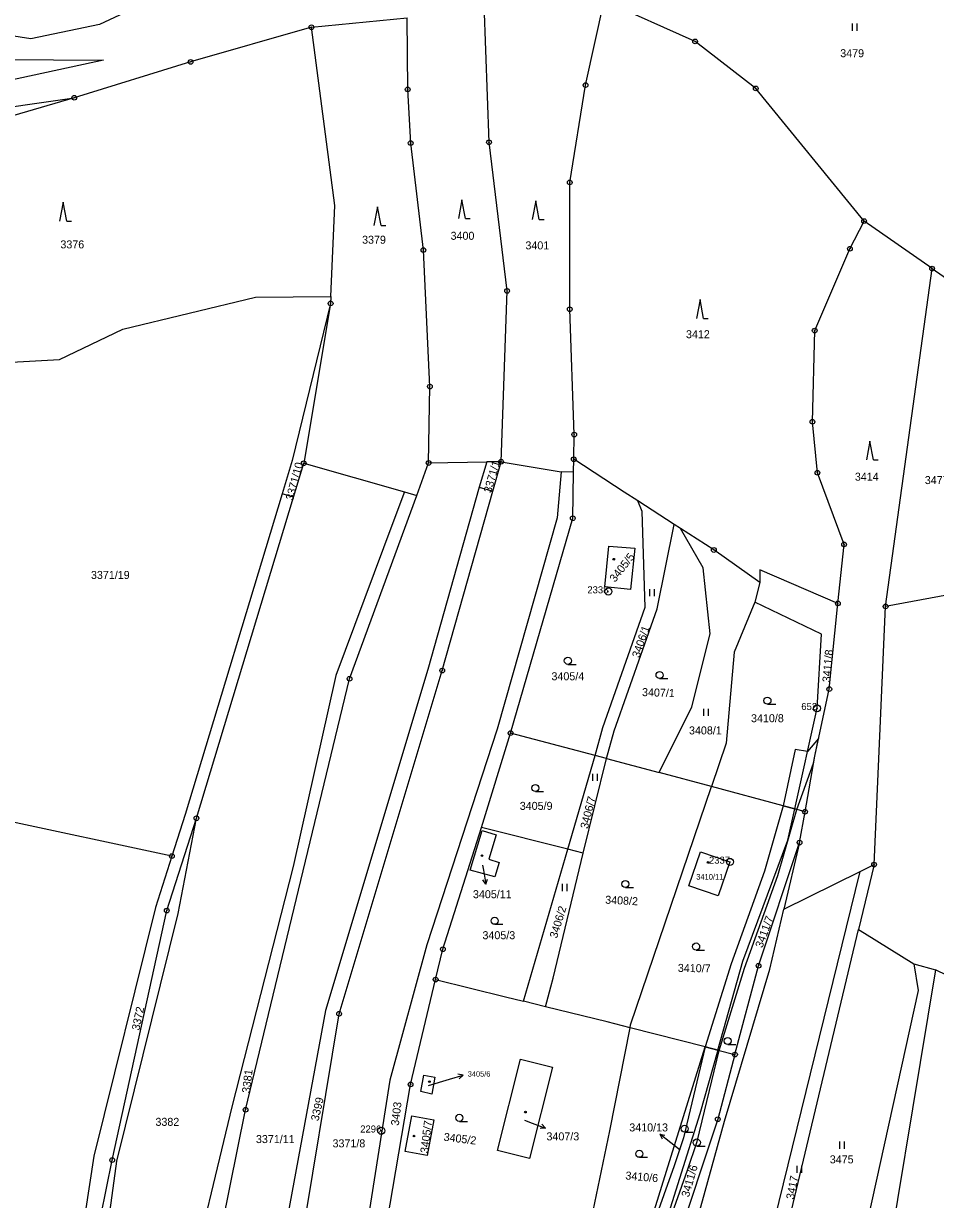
# Model space of a CAD drawing. Extents: x -644096 to -634268, y -1141430 to -1133463.
# Drawn here: x -641739.7 to -641546.1, y -1137817.3 to -1137567.5 of the extents above; entities that cross this region are included whole.
import ezdxf

# ---------------------------------------------------------------- set-up
doc = ezdxf.new("R2010")
doc.units = 0
for name, color, linetype in [('_CIVIL_CONSTRUCTION', 7, 'Continuous'), ('B_Hranice _3D', 7, 'Continuous'), ('M_Svah_Zarez', 7, 'Continuous'), ('svrsek_osa_sjezdy', 7, 'Continuous'), ('svrsek_osa_VRT', 7, 'Continuous'), ('svrsek_popisy_VRT', 7, 'Continuous'), ('terminal_VRT', 7, 'Continuous')]:
    doc.layers.add(name, color=color, linetype=linetype)

msp = doc.modelspace()

# ---------------------------------------------------------------- linework, layer by layer
at = {"layer": '_CIVIL_CONSTRUCTION'}
for centre, radius in [((-641678.62, -1137568.29), 0.5), ((-641678.62, -1137568.29), 0.0303), ((-641597.17, -1137571.32), 0.5), ((-641597.17, -1137571.32), 0.0303), ((-641704.27, -1137575.67), 0.5), ((-641704.27, -1137575.67), 0.0303), ((-641658.19, -1137581.5), 0.5), ((-641620.41, -1137580.59), 0.5), ((-641620.41, -1137580.59), 0.0303), ((-641584.29, -1137581.29), 0.5), ((-641584.29, -1137581.29), 0.0303), ((-641728.97, -1137583.27), 0.5), ((-641728.97, -1137583.27), 0.0303), ((-641658.19, -1137581.5), 0.0303), ((-641657.55, -1137592.9), 0.5), ((-641657.55, -1137592.9), 0.0303), ((-641640.92, -1137592.73), 0.5), ((-641640.92, -1137592.73), 0.0303), ((-641623.79, -1137601.26), 0.5), ((-641623.79, -1137601.26), 0.0303), ((-641561.29, -1137609.46), 0.5), ((-641561.29, -1137609.46), 0.0303), ((-641654.85, -1137615.62), 0.5), ((-641654.85, -1137615.62), 0.0303), ((-641564.29, -1137615.34), 0.5), ((-641564.29, -1137615.34), 0.0303), ((-641546.86, -1137619.57), 0.5), ((-641546.86, -1137619.57), 0.0303), ((-641637.08, -1137624.31), 0.5), ((-641637.08, -1137624.31), 0.0303), ((-641674.54, -1137626.96), 0.5), ((-641674.54, -1137626.96), 0.0303), ((-641623.78, -1137628.18), 0.5), ((-641623.78, -1137628.18), 0.0303), ((-641571.78, -1137632.73), 0.5), ((-641571.78, -1137632.73), 0.0303), ((-641653.46, -1137644.61), 0.5), ((-641653.46, -1137644.61), 0.0303), ((-641572.27, -1137652.1), 0.5), ((-641572.27, -1137652.1), 0.0303), ((-641622.84, -1137654.81), 0.5), ((-641622.84, -1137654.81), 0.0303), ((-641680.26, -1137660.91), 0.5), ((-641680.26, -1137660.91), 0.0303), ((-641653.75, -1137660.85), 0.5), ((-641653.75, -1137660.85), 0.0303), ((-641638.35, -1137660.57), 0.5), ((-641638.35, -1137660.57), 0.0303), ((-641622.93, -1137660.07), 0.5), ((-641622.93, -1137660.07), 0.0303), ((-641571.2, -1137662.92), 0.5), ((-641571.2, -1137662.92), 0.0303), ((-641623.14, -1137672.57), 0.5), ((-641623.14, -1137672.57), 0.0303), ((-641593.19, -1137679.33), 0.5), ((-641565.54, -1137678.13), 0.5), ((-641565.54, -1137678.13), 0.0303), ((-641593.19, -1137679.33), 0.0303), ((-641615.59, -1137688.15), 0.75), ((-641615.59, -1137688.15), 0.03), ((-641566.86, -1137690.67), 0.5), ((-641566.86, -1137690.67), 0.0303), ((-641556.71, -1137691.32), 0.5), ((-641556.71, -1137691.32), 0.0303), ((-641670.53, -1137706.68), 0.5), ((-641650.85, -1137704.94), 0.5), ((-641650.85, -1137704.94), 0.0303), ((-641670.53, -1137706.68), 0.0303), ((-641568.67, -1137708.88), 0.5), ((-641568.67, -1137708.88), 0.0303), ((-641571.28, -1137712.96), 0.75), ((-641571.28, -1137712.96), 0.03), ((-641636.33, -1137718.23), 0.5), ((-641636.33, -1137718.23), 0.0303), ((-641703.04, -1137736.3), 0.5), ((-641703.04, -1137736.3), 0.0303), ((-641573.83, -1137734.91), 0.5), ((-641573.83, -1137734.91), 0.0303), ((-641574.99, -1137741.47), 0.5), ((-641574.99, -1137741.47), 0.0303), ((-641708.25, -1137744.36), 0.5), ((-641708.25, -1137744.36), 0.0303), ((-641589.77, -1137745.58), 0.75), ((-641589.77, -1137745.58), 0.03), ((-641559.17, -1137746.16), 0.5), ((-641559.17, -1137746.16), 0.0303), ((-641709.33, -1137755.92), 0.5), ((-641709.33, -1137755.92), 0.0303), ((-641650.71, -1137764.12), 0.5), ((-641650.71, -1137764.12), 0.0303), ((-641583.69, -1137767.63), 0.5), ((-641583.69, -1137767.63), 0.0303), ((-641652.25, -1137770.56), 0.5), ((-641652.25, -1137770.56), 0.0303), ((-641672.74, -1137777.84), 0.5), ((-641672.74, -1137777.84), 0.0303), ((-641588.7, -1137786.49), 0.5), ((-641588.7, -1137786.49), 0.0303), ((-641657.56, -1137792.83), 0.5), ((-641657.56, -1137792.83), 0.0303), ((-641692.59, -1137798.22), 0.5), ((-641692.59, -1137798.22), 0.0303), ((-641592.35, -1137800.24), 0.5), ((-641592.35, -1137800.24), 0.0303), ((-641663.81, -1137802.69), 0.75), ((-641663.81, -1137802.69), 0.03), ((-641720.92, -1137808.92), 0.5), ((-641720.92, -1137808.92), 0.0303)]:
    msp.add_circle(centre, radius, dxfattribs=at)
at = {"layer": 'B_Hranice _3D'}
for points in [[(-641575.58, -1137734.44), (-641572.01, -1137724.59), (-641571.75, -1137723.09), (-641570.95, -1137719.39), (-641573.32, -1137722.16), (-641575.94, -1137721.72), (-641578.48, -1137733.66), (-641576.02, -1137734.32)], [(-641592.09, -1137785.63), (-641586.68, -1137768.16), (-641579.57, -1137748.44), (-641575.58, -1137734.44), (-641578.48, -1137733.66), (-641582.43, -1137747.52), (-641589.53, -1137767.21), (-641595, -1137784.89)], [(-641608.91, -1137839.67), (-641598.75, -1137811.07), (-641596.75, -1137804.98), (-641592.09, -1137785.63), (-641595, -1137784.89), (-641599.64, -1137804.16), (-641601.59, -1137810.1), (-641611.84, -1137838.96)]]:
    msp.add_lwpolyline(points, close=True, dxfattribs=at)
at = {"layer": 'M_Svah_Zarez'}
for centre in [(-641614.43, -1137681.28), (-641642.41, -1137744.24), (-641594.4, -1137745.69), (-641653.57, -1137792.25), (-641633.19, -1137798.72), (-641656.83, -1137803.8)]:
    msp.add_circle(centre, 0.175, dxfattribs=at)
at = {"layer": 'svrsek_osa_sjezdy'}
for p, q in [((-641563.73, -1137569.03), (-641563.73, -1137567.53)), ((-641562.73, -1137569.03), (-641562.73, -1137567.53)), ((-641731.33, -1137605.47), (-641732.08, -1137609.47)), ((-641730.58, -1137609.47), (-641731.33, -1137605.47)), ((-641646.67, -1137604.92), (-641647.42, -1137608.92)), ((-641645.92, -1137608.92), (-641646.67, -1137604.92)), ((-641630.99, -1137605.14), (-641631.74, -1137609.14)), ((-641630.24, -1137609.14), (-641630.99, -1137605.14)), ((-641664.6, -1137606.43), (-641665.35, -1137610.43)), ((-641663.85, -1137610.43), (-641664.6, -1137606.43)), ((-641730.58, -1137609.47), (-641729.58, -1137609.47)), ((-641663.85, -1137610.43), (-641662.85, -1137610.43)), ((-641645.92, -1137608.92), (-641644.92, -1137608.92)), ((-641630.24, -1137609.14), (-641629.24, -1137609.14)), ((-641596.11, -1137626.15), (-641596.86, -1137630.15)), ((-641595.36, -1137630.15), (-641596.11, -1137626.15)), ((-641595.36, -1137630.15), (-641594.36, -1137630.15)), ((-641560.06, -1137656.18), (-641560.81, -1137660.18)), ((-641559.31, -1137660.18), (-641560.06, -1137656.18)), ((-641559.31, -1137660.18), (-641558.31, -1137660.18)), ((-641606.81, -1137689.13), (-641606.81, -1137687.63)), ((-641605.81, -1137689.13), (-641605.81, -1137687.63)), ((-641624.18, -1137703.62), (-641622.43, -1137703.62)), ((-641604.71, -1137706.64), (-641602.96, -1137706.64)), ((-641595.32, -1137714.57), (-641595.32, -1137713.07)), ((-641594.32, -1137714.57), (-641594.32, -1137713.07)), ((-641581.81, -1137712.08), (-641580.06, -1137712.08)), ((-641618.91, -1137728.39), (-641618.91, -1137726.89)), ((-641617.91, -1137728.39), (-641617.91, -1137726.89)), ((-641631.07, -1137730.64), (-641629.32, -1137730.64)), ((-641625.34, -1137751.77), (-641625.34, -1137750.27)), ((-641624.34, -1137751.77), (-641624.34, -1137750.27)), ((-641611.97, -1137751.03), (-641610.22, -1137751.03)), ((-641639.72, -1137758.83), (-641637.97, -1137758.83)), ((-641596.95, -1137764.3), (-641595.2, -1137764.3)), ((-641590.25, -1137784.37), (-641588.5, -1137784.37)), ((-641647.22, -1137800.69), (-641645.47, -1137800.69)), ((-641599.39, -1137803), (-641597.64, -1137803)), ((-641596.8, -1137805.93), (-641595.05, -1137805.93)), ((-641566.46, -1137806.49), (-641566.46, -1137804.99)), ((-641565.46, -1137806.49), (-641565.46, -1137804.99)), ((-641609, -1137808.32), (-641607.25, -1137808.32)), ((-641575.52, -1137811.62), (-641575.52, -1137810.12)), ((-641574.52, -1137811.62), (-641574.52, -1137810.12))]:
    msp.add_line(p, q, dxfattribs=at)
for centre in [(-641624.18, -1137702.87), (-641604.71, -1137705.89), (-641581.81, -1137711.33), (-641631.07, -1137729.89), (-641611.97, -1137750.28), (-641639.72, -1137758.08), (-641596.95, -1137763.55), (-641590.25, -1137783.62), (-641647.22, -1137799.94), (-641599.39, -1137802.25), (-641596.8, -1137805.18), (-641609, -1137807.57)]:
    msp.add_circle(centre, 0.75, dxfattribs=at)
at = {"layer": 'svrsek_popisy_VRT'}
for p, q in [((-641642.28, -1137746.24), (-641642.09, -1137747.34)), ((-641642.09, -1137747.34), (-641641.57, -1137750.29)), ((-641641.57, -1137750.29), (-641642.24, -1137749.4)), ((-641641.57, -1137750.29), (-641641.25, -1137749.22)), ((-641649.31, -1137791.75), (-641646.44, -1137790.87)), ((-641646.44, -1137790.87), (-641647.54, -1137790.69)), ((-641646.44, -1137790.87), (-641647.25, -1137791.64)), ((-641653.75, -1137793.07), (-641649.31, -1137791.75)), ((-641633.38, -1137800.47), (-641631.75, -1137801.07)), ((-641631.75, -1137801.07), (-641628.93, -1137802.1)), ((-641628.93, -1137802.1), (-641630.04, -1137802.22)), ((-641628.93, -1137802.1), (-641629.7, -1137801.28)), ((-641602.29, -1137805.26), (-641604.66, -1137803.41)), ((-641604.66, -1137803.41), (-641603.56, -1137803.63)), ((-641604.66, -1137803.41), (-641604.17, -1137804.42)), ((-641600.33, -1137806.79), (-641602.29, -1137805.26))]:
    msp.add_line(p, q, dxfattribs=at)
at = {"layer": 'terminal_VRT'}
for p, q in [((-641678.62, -1137568.29), (-641658.33, -1137566.31)), ((-641546.86, -1137619.57), (-641561.29, -1137609.46)), ((-641546.86, -1137619.57), (-641533.57, -1137628.79)), ((-641674.47, -1137625.46), (-641674.54, -1137626.96)), ((-641674.54, -1137626.96), (-641680.26, -1137660.91)), ((-641682.43, -1137668.09), (-641680.26, -1137660.91)), ((-641680.26, -1137660.91), (-641658.85, -1137667.01)), ((-641656.27, -1137667.74), (-641653.75, -1137660.85)), ((-641653.75, -1137660.85), (-641641.35, -1137660.62)), ((-641641.35, -1137660.62), (-641643, -1137666.01)), ((-641638.35, -1137660.57), (-641641.35, -1137660.62)), ((-641640.11, -1137666.83), (-641638.35, -1137660.57)), ((-641638.35, -1137660.57), (-641625.57, -1137662.76)), ((-641622.97, -1137662.8), (-641622.93, -1137660.07)), ((-641612.2, -1137667.02), (-641622.93, -1137660.07)), ((-641622.97, -1137662.8), (-641625.57, -1137662.76)), ((-641643, -1137666.01), (-641640.11, -1137666.83)), ((-641703.04, -1137736.3), (-641682.43, -1137668.09)), ((-641682.43, -1137668.09), (-641684.82, -1137667.37)), ((-641658.85, -1137667.01), (-641661.31, -1137673.57)), ((-641658.85, -1137667.01), (-641656.27, -1137667.74)), ((-641609.33, -1137668.88), (-641612.2, -1137667.02)), ((-641608.42, -1137671.17), (-641609.33, -1137668.88)), ((-641601.6, -1137673.88), (-641609.33, -1137668.88)), ((-641605.25, -1137691.84), (-641601.6, -1137673.88)), ((-641600.24, -1137674.76), (-641601.6, -1137673.88)), ((-641595.45, -1137683.15), (-641600.24, -1137674.76)), ((-641583.45, -1137686.2), (-641584.51, -1137690.44)), ((-641541.46, -1137688.53), (-641556.71, -1137691.32)), ((-641642.54, -1137738.24), (-641636.33, -1137718.23)), ((-641618.41, -1137722.96), (-641636.33, -1137718.23)), ((-641624.2, -1137742.9), (-641618.41, -1137722.96)), ((-641620.94, -1137743.73), (-641615.96, -1137723.6)), ((-641615.96, -1137723.6), (-641618.41, -1137722.96)), ((-641615.96, -1137723.6), (-641604.83, -1137726.59)), ((-641593.71, -1137729.57), (-641604.83, -1137726.59)), ((-641708.25, -1137744.36), (-641766.13, -1137731.97)), ((-641573.83, -1137734.91), (-641576.02, -1137734.32)), ((-641574.99, -1137741.47), (-641573.83, -1137734.91)), ((-641624.2, -1137742.9), (-641642.54, -1137738.24)), ((-641633.57, -1137775.18), (-641624.2, -1137742.9)), ((-641620.94, -1137743.73), (-641624.2, -1137742.9)), ((-641574.99, -1137741.47), (-641578.3, -1137755.61)), ((-641559.17, -1137746.16), (-641562.46, -1137759.97)), ((-641562.11, -1137747.61), (-641559.17, -1137746.16)), ((-641578.3, -1137755.61), (-641562.11, -1137747.61)), ((-641584.29, -1137851.56), (-641562.46, -1137759.97)), ((-641550.7, -1137767.23), (-641546.15, -1137768.53)), ((-641628.9, -1137776.34), (-641633.57, -1137775.18)), ((-641595, -1137784.89), (-641610.98, -1137780.81)), ((-641611.84, -1137838.96), (-641595, -1137784.89)), ((-641595, -1137784.89), (-641592.37, -1137785.56)), ((-641592.37, -1137785.56), (-641588.7, -1137786.49))]:
    msp.add_line(p, q, dxfattribs=at)
for points in [[(-641630.64, -1137533.2), (-641657.06, -1137529.55), (-641683.37, -1137527.39), (-641688.09, -1137529.66), (-641706.81, -1137550.95), (-641715.09, -1137563.75), (-641723.63, -1137567.69), (-641738.17, -1137570.77), (-641769.43, -1137565.88), (-641795.29, -1137575.99), (-641819.43, -1137580.97)], [(-641638.35, -1137660.57), (-641637.08, -1137624.31), (-641640.92, -1137592.73), (-641641.92, -1137563.41)], [(-641622.93, -1137660.07), (-641622.84, -1137654.81), (-641623.78, -1137628.18), (-641623.79, -1137601.26), (-641620.41, -1137580.59), (-641616.5, -1137562.71)], [(-641561.29, -1137609.46), (-641584.29, -1137581.29), (-641597.17, -1137571.32), (-641616.5, -1137562.71)], [(-641653.75, -1137660.85), (-641653.46, -1137644.61), (-641654.85, -1137615.62), (-641657.55, -1137592.9), (-641658.19, -1137581.5), (-641658.33, -1137566.31)], [(-641678.62, -1137568.29), (-641704.27, -1137575.67), (-641728.97, -1137583.27)], [(-641674.47, -1137625.46), (-641673.62, -1137606.17), (-641678.62, -1137568.29)], [(-641765.32, -1137574.99), (-641722.8, -1137575.28), (-641802.64, -1137592.54), (-641796.67, -1137586), (-641790.81, -1137586.57), (-641765.32, -1137574.99)], [(-641728.97, -1137583.27), (-641750.59, -1137589.57), (-641775.66, -1137597.31), (-641800.5, -1137604.16), (-641811.02, -1137607.16)], [(-641811.02, -1137607.16), (-641802.12, -1137599.74), (-641776.56, -1137593.4), (-641751.28, -1137586.49), (-641728.97, -1137583.27)], [(-641566.86, -1137690.67), (-641565.54, -1137678.13), (-641571.2, -1137662.92), (-641572.27, -1137652.1), (-641571.78, -1137632.73), (-641564.29, -1137615.34), (-641561.29, -1137609.46)], [(-641556.71, -1137691.32), (-641547.7, -1137625.71), (-641546.86, -1137619.57)], [(-641743.55, -1137639.47), (-641732.13, -1137638.88), (-641718.68, -1137632.39), (-641690.47, -1137625.6), (-641674.47, -1137625.46)], [(-641674.54, -1137626.96), (-641682.7, -1137660.34), (-641684.82, -1137667.37)], [(-641625.57, -1137662.76), (-641626.44, -1137672.51), (-641639.2, -1137717.37), (-641654.09, -1137763.19), (-641661.97, -1137791.93), (-641668.42, -1137832.91), (-641679.07, -1137886.6), (-641685.22, -1137936.21), (-641687.66, -1137966.88), (-641690.24, -1137983.2), (-641697.47, -1138008.76), (-641707.66, -1138034.34), (-641725.95, -1138071.19), (-641729.28, -1138076.69)], [(-641636.33, -1137718.23), (-641623.14, -1137672.57), (-641622.97, -1137662.8)], [(-641643, -1137666.01), (-641653.92, -1137704.74), (-641675.67, -1137777.16), (-641685.07, -1137828.18), (-641688.54, -1137846.7), (-641702.34, -1137925.07), (-641703.21, -1137942.53), (-641704.27, -1137954.26), (-641707.73, -1137976.05), (-641706.75, -1137976.27)], [(-641727.26, -1137972.3), (-641720.8, -1137947.29), (-641714.72, -1137906.73), (-641708.57, -1137870.83), (-641700.82, -1137838.97), (-641692.59, -1137798.22), (-641670.53, -1137706.68), (-641656.27, -1137667.74)], [(-641684.82, -1137667.37), (-641705.42, -1137735.54), (-641708.25, -1137744.36)], [(-641706.75, -1137976.27), (-641702.78, -1137954.47), (-641699.86, -1137925.44), (-641684.25, -1137846.71), (-641681.13, -1137828.85), (-641672.74, -1137777.84), (-641650.85, -1137704.94), (-641640.11, -1137666.83)], [(-641618.41, -1137722.96), (-641616.75, -1137717.05), (-641607.76, -1137691.45), (-641608.42, -1137671.17)], [(-641661.31, -1137673.57), (-641673.44, -1137705.96), (-641682.51, -1137746.56), (-641695.52, -1137797.57), (-641705.21, -1137837.99), (-641712, -1137870.12), (-641717.21, -1137906.33), (-641721.78, -1137947.09), (-641727.26, -1137972.3)], [(-641583.45, -1137686.2), (-641593.19, -1137679.33), (-641600.24, -1137674.76)], [(-641610.85, -1137687.69), (-641616.32, -1137687.15), (-641615.47, -1137678.49), (-641609.96, -1137678.91), (-641610.85, -1137687.69)], [(-641604.83, -1137726.59), (-641597.83, -1137712.66), (-641593.95, -1137697.17), (-641595.45, -1137683.15)], [(-641566.86, -1137690.67), (-641583.39, -1137683.55), (-641583.45, -1137686.2)], [(-641584.51, -1137690.44), (-641588.85, -1137701.03), (-641590.59, -1137720.35), (-641593.71, -1137729.57)], [(-641576.02, -1137734.32), (-641571.28, -1137712.96), (-641570.36, -1137697.19), (-641584.51, -1137690.44)], [(-641573.83, -1137734.91), (-641571.75, -1137723.09), (-641568.67, -1137708.88), (-641566.86, -1137690.67)], [(-641559.17, -1137746.16), (-641558.16, -1137723.68), (-641556.71, -1137691.32)], [(-641615.96, -1137723.6), (-641614.34, -1137717.73), (-641605.25, -1137691.84)], [(-641610.98, -1137780.81), (-641610.86, -1137780.21), (-641593.71, -1137729.57)], [(-641576.02, -1137734.32), (-641578.48, -1137733.66), (-641593.71, -1137729.57)], [(-641592.37, -1137785.56), (-641587.05, -1137766.63), (-641577.5, -1137740.96), (-641576.02, -1137734.32)], [(-641736.65, -1137914.26), (-641732.91, -1137872.6), (-641729.28, -1137849.01), (-641726.97, -1137838.7), (-641720.92, -1137808.92), (-641709.33, -1137755.92), (-641703.04, -1137736.3)], [(-641736.65, -1137914.26), (-641731.92, -1137872.72), (-641726.82, -1137849.47), (-641724.04, -1137839.33), (-641719.94, -1137809.13), (-641706.91, -1137756.57), (-641703.04, -1137736.3)], [(-641652.25, -1137770.56), (-641650.71, -1137764.12), (-641642.54, -1137738.24)], [(-641639.7, -1137748.75), (-641644.92, -1137747.36), (-641642.34, -1137738.93), (-641639.43, -1137739.81), (-641640.98, -1137745.03), (-641638.73, -1137745.71), (-641639.7, -1137748.75)], [(-641628.9, -1137776.34), (-641627.81, -1137772.15), (-641627.33, -1137770.24), (-641620.94, -1137743.73)], [(-641589.77, -1137745.58), (-641592.3, -1137752.8), (-641598.53, -1137750.64), (-641596.04, -1137743.44), (-641589.77, -1137745.58)], [(-641588.7, -1137786.49), (-641583.69, -1137767.63), (-641574.99, -1137741.47)], [(-641708.25, -1137744.36), (-641711.75, -1137755.27), (-641724.83, -1137808.09), (-641729.41, -1137838.18), (-641731.74, -1137848.55), (-641735.89, -1137872.24), (-641739.11, -1137913.67), (-641744.55, -1137931.09), (-641750.79, -1137956.42)], [(-641588.65, -1137857.44), (-641588.68, -1137856.86), (-641587.97, -1137852.92), (-641562.11, -1137747.61)], [(-641604.66, -1137858.99), (-641603.71, -1137853.01), (-641598.54, -1137828.32), (-641590.91, -1137800.67), (-641581.29, -1137768.35), (-641578.3, -1137755.61)], [(-641562.46, -1137759.97), (-641561.23, -1137760.73), (-641550.7, -1137767.23)], [(-641550.7, -1137767.23), (-641549.81, -1137772.91), (-641560.57, -1137821.73), (-641566.54, -1137844.98), (-641584.29, -1137851.56)], [(-641546.15, -1137768.53), (-641559.05, -1137846.83), (-641544.72, -1137853.19), (-641526.86, -1137854.13), (-641508.61, -1137851.53)], [(-641497.56, -1137780.31), (-641498.49, -1137779.62), (-641505.2, -1137774.68), (-641517.3, -1137777.37), (-641533.87, -1137774.42), (-641546.15, -1137768.53)], [(-641663.15, -1137825.76), (-641657.56, -1137792.83), (-641652.25, -1137770.56)], [(-641652.25, -1137770.56), (-641637.39, -1137774.23), (-641633.57, -1137775.18)], [(-641610.98, -1137780.81), (-641615.82, -1137779.58), (-641628.9, -1137776.34)], [(-641622.73, -1137836.16), (-641619.9, -1137824.77), (-641615.24, -1137802.71), (-641610.98, -1137780.81)], [(-641592.37, -1137785.56), (-641596.18, -1137799.09), (-641604.8, -1137826.56), (-641609.25, -1137839.59)], [(-641639.12, -1137806.88), (-641634.23, -1137787.45), (-641627.45, -1137789.15), (-641632.32, -1137808.56), (-641639.12, -1137806.88)], [(-641588.7, -1137786.49), (-641592.35, -1137800.24), (-641601.43, -1137827.51), (-641604.48, -1137840.75)], [(-641654.76, -1137790.89), (-641652.43, -1137791.33), (-641653.05, -1137794.89), (-641655.42, -1137794.38), (-641654.76, -1137790.89)], [(-641658.75, -1137807.08), (-641657.31, -1137799.49), (-641652.67, -1137800.36), (-641654.08, -1137807.92), (-641658.75, -1137807.08)]]:
    msp.add_lwpolyline(points, dxfattribs=at)

# ---------------------------------------------------------------- texts
at = {"layer": '_CIVIL_CONSTRUCTION'}
for s, p in [('2338', (-641620.04, -1137688.53)), ('652', (-641574.62, -1137713.33)), ('2337', (-641594.22, -1137745.96)), ('2296', (-641668.26, -1137803.06))]:
    msp.add_text(s, height=1.5, dxfattribs=at).set_placement(p)
at = {"layer": 'svrsek_osa_VRT'}
for s, height, p in [('3479', 1.7, (-641566.35, -1137574.66)), ('3376', 1.7, (-641731.92, -1137615.27)), ('3379', 1.7, (-641667.87, -1137614.28)), ('3400', 1.7, (-641649.08, -1137613.44)), ('3401', 1.7, (-641633.19, -1137615.48)), ('3412', 1.7, (-641599.1, -1137634.35)), ('3414', 1.7, (-641563.25, -1137664.61)), ('3477/1', 1.7, (-641548.4, -1137665.33)), ('3371/19', 1.7, (-641725.43, -1137685.48)), ('3405/4', 1.7, (-641627.66, -1137707)), ('3410/8', 1.7, (-641585.29, -1137715.91)), ('3408/1', 1.7, (-641598.46, -1137718.5)), ('3405/9', 1.7, (-641634.39, -1137734.53)), ('3410/11', 1.19, (-641596.92, -1137749.34)), ('3405/11', 1.7, (-641644.33, -1137753.29)), ('3405/3', 1.7, (-641642.31, -1137762)), ('3405/6', 1.14, (-641645.44, -1137791.18)), ('3382', 1.7, (-641711.74, -1137801.64)), ('3410/13', 1.7, (-641611.14, -1137802.83)), ('3371/11', 1.7, (-641690.4, -1137805.3)), ('3407/3', 1.7, (-641628.72, -1137804.73)), ('3371/8', 1.7, (-641674.14, -1137806.21)), ('3475', 1.7, (-641568.57, -1137809.61))]:
    msp.add_text(s, height=height, dxfattribs=at).set_placement(p)
for s, rotation, p in [('3371/10', 75, (-641682.5, -1137668.91)), ('3371/1', 74, (-641640.47, -1137667.32)), ('3405/5', 52, (-641614.16, -1137686.3)), ('3406/1', 71, (-641609.02, -1137702.36)), ('3411/8', 85, (-641568.47, -1137707.48)), ('3407/1', 358, (-641608.46, -1137710.35)), ('3406/7', 76, (-641619.93, -1137738.66)), ('3408/2', 357, (-641616.29, -1137754.44)), ('3406/2', 73, (-641626.48, -1137761.92)), ('3411/7', 70, (-641582.88, -1137763.98)), ('3410/7', 359, (-641600.84, -1137768.94)), ('3372', 78, (-641715.16, -1137781.48)), ('3381', 83, (-641691.7, -1137794.76)), ('3399', 77, (-641677.13, -1137800.73)), ('3403', 83, (-641660.09, -1137801.68)), ('3405/7', 83, (-641653.85, -1137807.52)), ('3405/2', 353, (-641650.63, -1137804.79)), ('3411/6', 74, (-641598.5, -1137816.92)), ('3410/6', 355, (-641612.02, -1137813.01)), ('3417', 79, (-641576.21, -1137817.39))]:
    msp.add_text(s, height=1.7, rotation=rotation, dxfattribs=at).set_placement(p)

doc.saveas('drawing.dxf')
